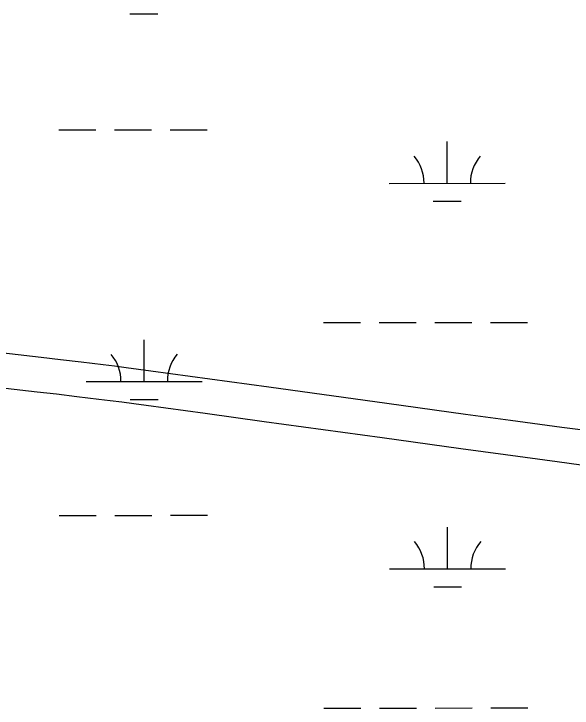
# Model space of a CAD drawing. Extents: x 3297753 to 3335611, y 652252 to 677623.
# Drawn here: x 3326688 to 3327169, y 668897 to 669496 of the extents above; entities that cross this region are included whole.
import ezdxf

# ---------------------------------------------------------------- set-up
doc = ezdxf.new("R2010")
doc.units = 0
doc.layers.add('V-ROAD-CNTR', color=7, linetype='Continuous')
doc.layers.add('V-WETL-SWMP', color=7, linetype='Continuous')

msp = doc.modelspace()

# ---------------------------------------------------------------- linework, layer by layer
at = {"layer": 'V-ROAD-CNTR'}
for points in [[(3327180.86, 669136.5), (3327160.09, 669139.27), (3327115.82, 669145.24), (3327077.1, 669150.52), (3327009.32, 669159.83), (3326907.66, 669173.86), (3326856.82, 669180.86), (3326805.95, 669187.82), (3326795.18, 669189.27), (3326784.74, 669190.64), (3326774.62, 669191.94), (3326764.81, 669193.17), (3326745.84, 669195.5), (3326728.04, 669197.63), (3326711.36, 669199.58), (3326648.92, 669206.78)], [(3327176.94, 669106.76), (3327156.1, 669109.53), (3327111.79, 669115.51), (3327073.03, 669120.79), (3327005.23, 669130.11), (3326903.56, 669144.14), (3326852.74, 669151.14), (3326801.92, 669158.09), (3326791.23, 669159.53), (3326780.87, 669160.89), (3326770.84, 669162.18), (3326761.11, 669163.4), (3326742.23, 669165.72), (3326724.52, 669167.84), (3326707.9, 669169.78), (3326645.46, 669176.98)]]:
    msp.add_lwpolyline(points, dxfattribs=at)
at = {"layer": 'V-WETL-SWMP'}
for p, q in [((3326787.83, 669496.03), (3326811.83, 669496.06)), ((3326726.53, 669395.97), (3326758.53, 669396)), ((3326774.53, 669396.02), (3326806.53, 669396.05)), ((3326822.53, 669396.07), (3326854.53, 669396.1)), ((3327061.42, 669349.88), (3327061.38, 669385.88)), ((3327011.42, 669349.83), (3327111.42, 669349.93)), ((3327049.43, 669334.44), (3327073.43, 669334.46)), ((3326954.69, 669229.7), (3326986.69, 669229.73)), ((3327002.69, 669229.75), (3327034.69, 669229.78)), ((3327050.69, 669229.8), (3327082.69, 669229.83)), ((3327098.69, 669229.85), (3327130.69, 669229.88)), ((3326800.15, 669178.8), (3326800.12, 669214.8)), ((3326750.15, 669178.75), (3326850.15, 669178.85)), ((3326788.17, 669163.36), (3326812.17, 669163.38)), ((3326726.86, 669063.29), (3326758.86, 669063.33)), ((3326774.86, 669063.34), (3326806.86, 669063.37)), ((3326822.86, 669063.39), (3326854.86, 669063.42)), ((3327061.75, 669017.2), (3327061.72, 669053.2)), ((3327011.75, 669017.15), (3327111.75, 669017.25)), ((3327049.77, 669001.76), (3327073.77, 669001.79)), ((3326955.03, 668897.02), (3326987.03, 668897.06)), ((3327003.03, 668897.07), (3327035.03, 668897.11)), ((3327051.03, 668897.12), (3327083.03, 668897.15)), ((3327099.03, 668897.17), (3327131.03, 668897.2))]:
    msp.add_line(p, q, dxfattribs=at)
for centre, start, end in [((3327006.17, 669350.3), 359.28648, 40.83014), ((3327116.66, 669350.41), 139.28648, 180.83014), ((3326744.91, 669179.22), 359.28648, 40.83014), ((3326855.4, 669179.33), 139.28648, 180.83014), ((3327006.51, 669017.62), 359.28648, 40.83014), ((3327117, 669017.74), 139.28648, 180.83014)]:
    msp.add_arc(centre, 35.25, start, end, dxfattribs=at)

doc.saveas('drawing.dxf')
